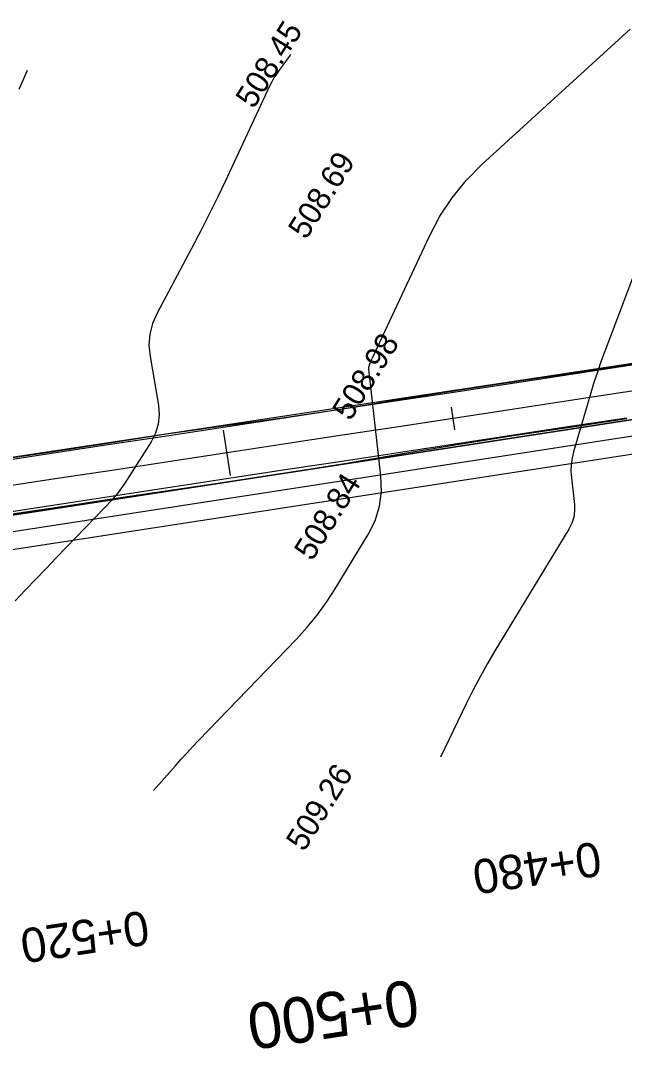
# Model space of a CAD drawing. Extents: x -636600 to -628587, y -1090963 to -1085869.
# Drawn here: x -629584.4 to -629531.6, y -1090137.6 to -1090047.5 of the extents above; entities that cross this region are included whole.
import ezdxf

# ---------------------------------------------------------------- set-up
doc = ezdxf.new("R2010")
doc.units = 0
for name, color, linetype in [('01_PARCELY_NÁVRH_PC', 7, 'Continuous'), ('06_ÚSES_IP_NAVRH', 7, 'Continuous'), ('Ex_Minor Contours', 7, 'Continuous'), ('HEKTOMETRY100', 7, 'Continuous'), ('HEKTOMETRY20', 7, 'Continuous'), ('koty_vše', 7, 'Continuous'), ('situace_osa', 7, 'Continuous'), ('situace_těleso', 7, 'Continuous'), ('situace_vozovka', 7, 'Continuous')]:
    doc.layers.add(name, color=color, linetype=linetype)

msp = doc.modelspace()

# ---------------------------------------------------------------- linework, layer by layer
at = {"layer": '01_PARCELY_NÁVRH_PC'}
for points in [[(-629442.694, -1090083.42), (-629442.855, -1090077.366), (-629446.406, -1090072.46), (-629452.775, -1090070.406), (-629635.093, -1090098.509), (-629651.577, -1090099.591), (-629660.233, -1090098.533), (-629664.751, -1090099.453), (-629668.389, -1090102.285), (-629662.497, -1090094.938), (-629653.863, -1090081.171), (-629653.92, -1090086.782), (-629651.211, -1090091.393), (-629646.283, -1090094.076), (-629639.73, -1090093.995), (-629433.469, -1090062.767), (-629428.913, -1090060.156)], [(-629666.473, -1090100.793), (-629664.751, -1090099.453), (-629660.233, -1090098.533), (-629651.577, -1090099.591), (-629635.093, -1090098.509), (-629452.775, -1090070.406), (-629446.406, -1090072.46), (-629634.766, -1090101.493), (-629651.661, -1090102.603)]]:
    msp.add_lwpolyline(points, close=True, dxfattribs=at)
at = {"layer": '06_ÚSES_IP_NAVRH'}
msp.add_lwpolyline([(-629453.496, -1090071.943), (-629635.311, -1090100.03), (-629650.602, -1090101.13), (-629659.913, -1090100.195)], dxfattribs=at)
at = {"layer": 'Ex_Minor Contours'}
for points in [[(-629572.787, -1090114.916), (-629570.906, -1090112.772), (-629570.403, -1090112.205), (-629569.894, -1090111.644), (-629569.378, -1090111.09), (-629568.856, -1090110.541), (-629560.295, -1090101.652), (-629559.36, -1090100.626), (-629558.486, -1090099.554), (-629557.672, -1090098.435), (-629556.919, -1090097.27), (-629554.028, -1090092.515), (-629553.416, -1090091.302), (-629553.024, -1090090.04), (-629552.853, -1090088.731), (-629552.902, -1090087.373), (-629553.977, -1090078.044), (-629553.979, -1090078), (-629553.978, -1090077.956), (-629553.972, -1090077.913), (-629553.962, -1090077.87), (-629553.912, -1090077.699), (-629553.899, -1090077.657), (-629553.885, -1090077.615), (-629553.871, -1090077.573), (-629553.855, -1090077.531), (-629553.754, -1090077.265), (-629553.732, -1090077.207), (-629553.708, -1090077.149), (-629553.683, -1090077.092), (-629553.657, -1090077.036), (-629548.674, -1090066.389), (-629547.757, -1090064.653), (-629546.685, -1090063.031), (-629545.457, -1090061.524), (-629544.073, -1090060.131), (-629531.122, -1090048.29)], [(-629560.806, -1090050.509), (-629560.85, -1090050.566), (-629561.815, -1090051.877), (-629562.048, -1090052.21), (-629562.263, -1090052.553), (-629562.461, -1090052.906), (-629562.642, -1090053.27), (-629566.524, -1090061.604), (-629567.167, -1090062.96), (-629567.828, -1090064.307), (-629568.508, -1090065.645), (-629569.205, -1090066.975), (-629572.489, -1090073.132), (-629572.885, -1090074.04), (-629573.119, -1090074.974), (-629573.19, -1090075.934), (-629573.099, -1090076.921), (-629572.365, -1090081.184), (-629572.293, -1090082.036), (-629572.376, -1090082.858), (-629572.614, -1090083.648), (-629573.006, -1090084.408), (-629574.885, -1090087.384), (-629575.372, -1090088.115), (-629575.895, -1090088.818), (-629576.452, -1090089.493), (-629577.045, -1090090.141), (-629581.27, -1090094.532), (-629582.177, -1090095.475), (-629583.085, -1090096.418), (-629583.993, -1090097.361), (-629584.901, -1090098.303)], [(-629583.833, -1090051.897), (-629584.583, -1090053.563)], [(-629530.08, -1090067.923), (-629533.272, -1090076.318), (-629533.638, -1090077.307), (-629533.983, -1090078.303), (-629534.309, -1090079.306), (-629534.615, -1090080.316), (-629536.063, -1090085.271), (-629536.198, -1090085.835), (-629536.276, -1090086.403), (-629536.295, -1090086.976), (-629536.257, -1090087.554), (-629535.99, -1090089.875), (-629535.969, -1090090.446), (-629536.041, -1090090.996), (-629536.206, -1090091.525), (-629536.463, -1090092.035), (-629542.936, -1090102.683), (-629543.602, -1090103.809), (-629544.24, -1090104.951), (-629544.851, -1090106.107), (-629545.434, -1090107.279), (-629547.713, -1090112.003)]]:
    msp.add_lwpolyline(points, dxfattribs=at)
at = {"layer": 'HEKTOMETRY100'}
msp.add_lwpolyline([(-629566.059, -1090087.338), (-629566.662, -1090083.383)], dxfattribs=at)
at = {"layer": 'HEKTOMETRY20'}
msp.add_lwpolyline([(-629546.438, -1090083.337), (-629546.739, -1090081.36)], dxfattribs=at)
at = {"layer": 'situace_osa'}
msp.add_lwpolyline([(-629526.817, -1090079.336), (-629531.76, -1090080.09), (-629536.703, -1090080.843), (-629541.646, -1090081.596), (-629546.589, -1090082.349), (-629551.532, -1090083.102), (-629556.474, -1090083.855), (-629561.417, -1090084.608), (-629566.36, -1090085.361), (-629571.303, -1090086.114), (-629576.246, -1090086.867), (-629581.189, -1090087.62), (-629586.132, -1090088.373)], dxfattribs=at)
at = {"layer": 'situace_těleso'}
for points in [[(-629527.166, -1090077.045), (-629532.108, -1090077.8), (-629537.053, -1090078.54), (-629542, -1090079.271), (-629546.945, -1090080.008), (-629551.883, -1090080.795), (-629556.816, -1090081.615), (-629561.762, -1090082.349), (-629566.714, -1090083.04), (-629571.665, -1090083.738), (-629576.606, -1090084.507), (-629581.548, -1090085.264), (-629586.493, -1090086.008)], [(-629585.763, -1090090.796), (-629580.82, -1090090.046), (-629575.875, -1090089.308), (-629570.929, -1090088.575), (-629565.981, -1090087.848), (-629561.039, -1090087.094), (-629556.105, -1090086.283), (-629551.173, -1090085.456), (-629546.239, -1090084.641), (-629541.303, -1090083.842), (-629536.357, -1090083.111), (-629531.412, -1090082.368)]]:
    msp.add_lwpolyline(points, dxfattribs=at)
at = {"layer": 'situace_vozovka'}
for points in [[(-629527.156, -1090077.112), (-629532.099, -1090077.865), (-629537.041, -1090078.618), (-629541.984, -1090079.371), (-629546.927, -1090080.124), (-629551.87, -1090080.877), (-629556.813, -1090081.63), (-629561.756, -1090082.383), (-629566.699, -1090083.136), (-629571.642, -1090083.889), (-629576.585, -1090084.642), (-629581.528, -1090085.395), (-629586.471, -1090086.148)], [(-629531.421, -1090082.314), (-629536.364, -1090083.067), (-629541.307, -1090083.82), (-629546.25, -1090084.573), (-629551.193, -1090085.326), (-629556.136, -1090086.079), (-629561.079, -1090086.832), (-629566.022, -1090087.585), (-629570.965, -1090088.338), (-629575.908, -1090089.091), (-629580.85, -1090089.844), (-629585.793, -1090090.597)]]:
    msp.add_lwpolyline(points, dxfattribs=at)

# ---------------------------------------------------------------- texts
at = {"layer": 'HEKTOMETRY100'}
msp.add_text('0+500', height=4, rotation=188.66192, dxfattribs=at).set_placement((-629549.962, -1090131.416))
at = {"layer": 'HEKTOMETRY20'}
for s, p in [('0+480', (-629533.913, -1090119.362)), ('0+520', (-629573.457, -1090125.386))]:
    msp.add_text(s, height=3, rotation=188.66192, dxfattribs=at).set_placement(p)
at = {"layer": 'koty_vše'}
for s, p in [('508.45', (-629564.044, -1090055.336)), ('508.69', (-629559.452, -1090066.78)), ('508.98', (-629555.591, -1090082.657)), ('508.84', (-629558.927, -1090094.914)), ('509.26', (-629559.633, -1090120.344))]:
    msp.add_text(s, height=2, rotation=57.83712, dxfattribs=at).set_placement(p)

doc.saveas('drawing.dxf')
